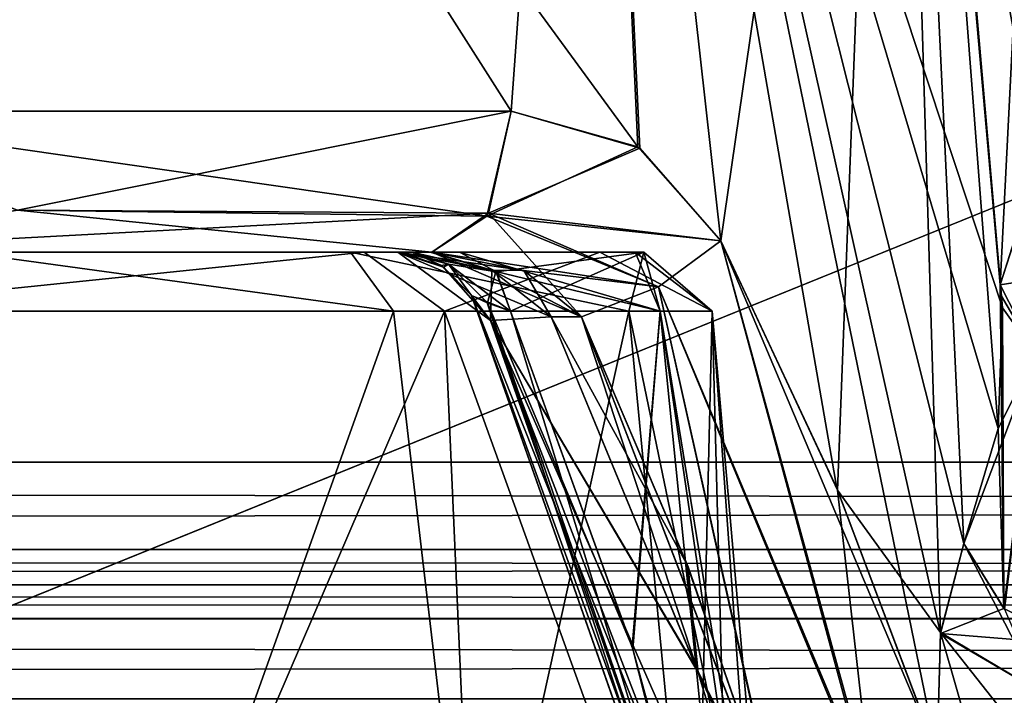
# Model space of a CAD drawing. Header units: inches. Extents: x -9.7 to 9.7, y -2.4 to 4.3.
# Tile 520 of 656: x -1.939 to -1.711, y -2.013 to -1.856. Entities that reach past the tile are written whole.
import ezdxf

# ---------------------------------------------------------------- set-up
doc = ezdxf.new("R2010")
doc.units = ezdxf.units.IN
doc.header["$LTSCALE"] = 101.851852
doc.header["$MEASUREMENT"] = 0
for name, color, linetype in [('136', 7, 'CONTINUOUS'), ('3860', 7, 'CONTINUOUS'), ('3864', 7, 'CONTINUOUS'), ('3943', 7, 'CONTINUOUS'), ('3944', 7, 'CONTINUOUS'), ('3947', 7, 'CONTINUOUS'), ('3948', 7, 'CONTINUOUS'), ('3949', 7, 'CONTINUOUS'), ('3950', 7, 'CONTINUOUS'), ('3951', 7, 'CONTINUOUS'), ('3952', 7, 'CONTINUOUS'), ('3953', 7, 'CONTINUOUS'), ('4283', 7, 'CONTINUOUS'), ('4296', 7, 'CONTINUOUS'), ('4302', 7, 'CONTINUOUS'), ('4303', 7, 'CONTINUOUS'), ('4304', 7, 'CONTINUOUS'), ('4311', 7, 'CONTINUOUS'), ('4312', 7, 'CONTINUOUS'), ('4315', 7, 'CONTINUOUS'), ('57', 7, 'CONTINUOUS'), ('5996', 7, 'CONTINUOUS'), ('5997', 7, 'CONTINUOUS'), ('6005', 7, 'CONTINUOUS'), ('6008', 7, 'CONTINUOUS'), ('6009', 7, 'CONTINUOUS'), ('6010', 7, 'CONTINUOUS'), ('6011', 7, 'CONTINUOUS'), ('6017', 7, 'CONTINUOUS'), ('6315', 7, 'CONTINUOUS'), ('6316', 7, 'CONTINUOUS'), ('6317', 7, 'CONTINUOUS'), ('6318', 7, 'CONTINUOUS'), ('6319', 7, 'CONTINUOUS'), ('6320', 7, 'CONTINUOUS'), ('6321', 7, 'CONTINUOUS'), ('6331', 7, 'CONTINUOUS'), ('6332', 7, 'CONTINUOUS'), ('67', 7, 'CONTINUOUS'), ('75', 7, 'CONTINUOUS'), ('8370', 7, 'CONTINUOUS'), ('8384', 7, 'CONTINUOUS'), ('98', 7, 'CONTINUOUS')]:
    doc.layers.add(name, color=color, linetype=linetype)

msp = doc.modelspace()

# ---------------------------------------------------------------- linework, layer by layer
at = {"layer": '136', "linetype": 'CONTINUOUS'}
for points in [[(8.075, -1.97876, -4.04218), (8.075, -1.95857, -4.05149), (-8.075, -1.97876, -4.04218), (8.075, -1.97876, -4.04218)], [(-8.075, -1.97876, -4.04218), (8.075, -1.95857, -4.05149), (-8.075, -1.95857, -4.05149), (-8.075, -1.97876, -4.04218)], [(-8.075, -1.987, -4.02153), (8.075, -1.987, -4.02153), (8.075, -1.97876, -4.04218), (-8.075, -1.987, -4.02153)], [(-8.075, -1.987, -4.02153), (8.075, -1.97876, -4.04218), (-8.075, -1.97876, -4.04218), (-8.075, -1.987, -4.02153)]]:
    msp.add_3dface(points, dxfattribs=at)
at = {"layer": '3860', "linetype": 'CONTINUOUS'}
for points in [[(-8.075, -1.95857, 4.05149), (-8.075, -1.63343, 4.06853), (8.075, -1.63343, 4.06853), (-8.075, -1.95857, 4.05149)], [(8.075, -1.95857, 4.05149), (-8.075, -1.95857, 4.05149), (8.075, -1.63343, 4.06853), (8.075, -1.95857, 4.05149)]]:
    msp.add_3dface(points, dxfattribs=at)
at = {"layer": '3864', "linetype": 'CONTINUOUS'}
for points in [[(8.075, -1.95857, -4.05149), (8.075, -1.63343, -4.06853), (-8.075, -1.63343, -4.06853), (8.075, -1.95857, -4.05149)], [(-8.075, -1.95857, -4.05149), (8.075, -1.95857, -4.05149), (-8.075, -1.63343, -4.06853), (-8.075, -1.95857, -4.05149)]]:
    msp.add_3dface(points, dxfattribs=at)
at = {"layer": '3943', "linetype": 'CONTINUOUS'}
for points in [[(-1.84073, -1.92369, -4.19851), (-1.99183, -1.92369, -4.13095), (-1.85929, -1.91, -4.20127), (-1.84073, -1.92369, -4.19851)], [(-1.85929, -1.91, -4.20127), (-1.99183, -1.92369, -4.13095), (-1.94714, -1.91, -4.15264), (-1.85929, -1.91, -4.20127)], [(-1.80474, -1.91, -4.28557), (-1.84073, -1.92369, -4.19851), (-1.85929, -1.91, -4.20127), (-1.80474, -1.91, -4.28557)], [(-1.7788, -1.92369, -4.352), (-1.84073, -1.92369, -4.19851), (-1.80474, -1.91, -4.28557), (-1.7788, -1.92369, -4.352)], [(-1.82881, -1.91445, -4.48522), (-1.79078, -1.92369, -4.42381), (-1.83722, -1.91, -4.47867), (-1.82881, -1.91445, -4.48522)], [(-1.83722, -1.91, -4.47867), (-1.79078, -1.92369, -4.42381), (-1.79661, -1.91, -4.38594), (-1.83722, -1.91, -4.47867)], [(-1.79661, -1.91, -4.38594), (-1.7788, -1.92369, -4.352), (-1.80474, -1.91, -4.28557), (-1.79661, -1.91, -4.38594)], [(-1.79078, -1.92369, -4.42381), (-1.7788, -1.92369, -4.352), (-1.79661, -1.91, -4.38594), (-1.79078, -1.92369, -4.42381)], [(-1.82543, -1.92369, -4.48784), (-1.79078, -1.92369, -4.42381), (-1.82881, -1.91445, -4.48522), (-1.82543, -1.92369, -4.48784)]]:
    msp.add_3dface(points, dxfattribs=at)
at = {"layer": '3944', "linetype": 'CONTINUOUS'}
for points in [[(-2, -2.08461, -4.11672), (-1.99183, -1.92369, -4.13095), (-1.90996, -2.08461, -4.13463), (-2, -2.08461, -4.11672)], [(-1.99183, -1.92369, -4.13095), (-1.84073, -1.92369, -4.19851), (-1.90996, -2.08461, -4.13463), (-1.99183, -1.92369, -4.13095)], [(-1.90996, -2.08461, -4.13463), (-1.84073, -1.92369, -4.19851), (-1.83363, -2.08461, -4.18563), (-1.90996, -2.08461, -4.13463)], [(-1.84073, -1.92369, -4.19851), (-1.7788, -1.92369, -4.352), (-1.78263, -2.08461, -4.26196), (-1.84073, -1.92369, -4.19851)], [(-1.83363, -2.08461, -4.18563), (-1.84073, -1.92369, -4.19851), (-1.78263, -2.08461, -4.26196), (-1.83363, -2.08461, -4.18563)], [(-1.79078, -1.92369, -4.42381), (-1.82543, -1.92369, -4.48784), (-1.79727, -2.0013, -4.4563), (-1.79078, -1.92369, -4.42381)], [(-1.77456, -2.08461, -4.41931), (-1.79078, -1.92369, -4.42381), (-1.79727, -2.0013, -4.4563), (-1.77456, -2.08461, -4.41931)], [(-1.7788, -1.92369, -4.352), (-1.79078, -1.92369, -4.42381), (-1.76472, -2.08461, -4.352), (-1.7788, -1.92369, -4.352)], [(-1.76472, -2.08461, -4.352), (-1.79078, -1.92369, -4.42381), (-1.76719, -2.08461, -4.38601), (-1.76472, -2.08461, -4.352)], [(-1.76719, -2.08461, -4.38601), (-1.79078, -1.92369, -4.42381), (-1.77456, -2.08461, -4.41931), (-1.76719, -2.08461, -4.38601)], [(-1.78263, -2.08461, -4.26196), (-1.7788, -1.92369, -4.352), (-1.76472, -2.08461, -4.352), (-1.78263, -2.08461, -4.26196)]]:
    msp.add_3dface(points, dxfattribs=at)
at = {"layer": '3947', "linetype": 'CONTINUOUS'}
for points in [[(-1.77132, -2.09388, -4.43851), (-1.77488, -2.08975, -4.42895), (-1.83444, -1.92, -4.50418), (-1.77132, -2.09388, -4.43851)], [(-1.77132, -2.09388, -4.43851), (-1.83444, -1.92, -4.50418), (-1.83003, -1.92578, -4.52211), (-1.77132, -2.09388, -4.43851)], [(-1.83444, -1.92, -4.50418), (-1.77488, -2.08975, -4.42895), (-1.83078, -1.92175, -4.49579), (-1.83444, -1.92, -4.50418)], [(-1.79727, -2.0013, -4.4563), (-1.82543, -1.92369, -4.48784), (-1.83078, -1.92175, -4.49579), (-1.79727, -2.0013, -4.4563)], [(-1.77456, -2.08461, -4.41931), (-1.79727, -2.0013, -4.4563), (-1.83078, -1.92175, -4.49579), (-1.77456, -2.08461, -4.41931)], [(-1.77488, -2.08975, -4.42895), (-1.77456, -2.08461, -4.41931), (-1.83078, -1.92175, -4.49579), (-1.77488, -2.08975, -4.42895)], [(-1.81605, -1.925, -4.53546), (-1.78202, -2.00722, -4.49746), (-1.83003, -1.92578, -4.52211), (-1.81605, -1.925, -4.53546)], [(-1.75496, -2.097, -4.45221), (-1.76438, -2.0964, -4.44662), (-1.83003, -1.92578, -4.52211), (-1.75496, -2.097, -4.45221)], [(-1.78202, -2.00722, -4.49746), (-1.75496, -2.097, -4.45221), (-1.83003, -1.92578, -4.52211), (-1.78202, -2.00722, -4.49746)], [(-1.76438, -2.0964, -4.44662), (-1.77132, -2.09388, -4.43851), (-1.83003, -1.92578, -4.52211), (-1.76438, -2.0964, -4.44662)]]:
    msp.add_3dface(points, dxfattribs=at)
at = {"layer": '3948', "linetype": 'CONTINUOUS'}
for points in [[(-1.83975, -1.91275, -4.50283), (-1.82881, -1.91445, -4.48522), (-1.84815, -1.91, -4.50071), (-1.83975, -1.91275, -4.50283)], [(-1.84815, -1.91, -4.50071), (-1.82881, -1.91445, -4.48522), (-1.84403, -1.91, -4.48954), (-1.84815, -1.91, -4.50071)], [(-1.82881, -1.91445, -4.48522), (-1.83722, -1.91, -4.47867), (-1.84403, -1.91, -4.48954), (-1.82881, -1.91445, -4.48522)], [(-1.83078, -1.92175, -4.49579), (-1.82881, -1.91445, -4.48522), (-1.83975, -1.91275, -4.50283), (-1.83078, -1.92175, -4.49579)], [(-1.83444, -1.92, -4.50418), (-1.83078, -1.92175, -4.49579), (-1.83975, -1.91275, -4.50283), (-1.83444, -1.92, -4.50418)], [(-1.82543, -1.92369, -4.48784), (-1.82881, -1.91445, -4.48522), (-1.83078, -1.92175, -4.49579), (-1.82543, -1.92369, -4.48784)]]:
    msp.add_3dface(points, dxfattribs=at)
at = {"layer": '3949', "linetype": 'CONTINUOUS'}
for points in [[(-1.84143, -1.9131, -4.52632), (-1.84815, -1.91, -4.50071), (-1.85152, -1.91, -4.55), (-1.84143, -1.9131, -4.52632)], [(-1.85152, -1.91, -4.55), (-1.84815, -1.91, -4.50071), (-1.85052, -1.91, -4.52355), (-1.85152, -1.91, -4.55)], [(-1.83975, -1.91275, -4.50283), (-1.84815, -1.91, -4.50071), (-1.84143, -1.9131, -4.52632), (-1.83975, -1.91275, -4.50283)], [(-1.83444, -1.92, -4.50418), (-1.83975, -1.91275, -4.50283), (-1.84143, -1.9131, -4.52632), (-1.83444, -1.92, -4.50418)]]:
    msp.add_3dface(points, dxfattribs=at)
at = {"layer": '3950', "linetype": 'CONTINUOUS'}
for points in [[(-2.16278, -1.91, -4.47867), (-1.79661, -1.91, -4.38594), (-2.20539, -1.91, -4.33351), (-2.16278, -1.91, -4.47867)], [(-1.79661, -1.91, -4.38594), (-1.80474, -1.91, -4.28557), (-2.20539, -1.91, -4.33351), (-1.79661, -1.91, -4.38594)], [(-1.80474, -1.91, -4.28557), (-1.85929, -1.91, -4.20127), (-2.20539, -1.91, -4.33351), (-1.80474, -1.91, -4.28557)], [(-1.85929, -1.91, -4.20127), (-2.13754, -1.91, -4.1983), (-2.20539, -1.91, -4.33351), (-1.85929, -1.91, -4.20127)], [(-2.16278, -1.91, -4.47867), (-2.15597, -1.91, -4.48956), (-1.83722, -1.91, -4.47867), (-2.16278, -1.91, -4.47867)], [(-2.16278, -1.91, -4.47867), (-1.83722, -1.91, -4.47867), (-1.79661, -1.91, -4.38594), (-2.16278, -1.91, -4.47867)], [(-1.84365, -1.91, -4.55292), (-1.85152, -1.91, -4.55), (-2.15633, -1.91, -4.55292), (-1.84365, -1.91, -4.55292)], [(-2.15633, -1.91, -4.55292), (-1.85152, -1.91, -4.55), (-2.14848, -1.91, -4.55001), (-2.15633, -1.91, -4.55292)], [(-2.00003, -1.91, -4.60659), (-1.84365, -1.91, -4.55292), (-2.15633, -1.91, -4.55292), (-2.00003, -1.91, -4.60659)], [(-2.15597, -1.91, -4.48956), (-2.15185, -1.91, -4.50071), (-1.84403, -1.91, -4.48954), (-2.15597, -1.91, -4.48956)], [(-1.83722, -1.91, -4.47867), (-2.15597, -1.91, -4.48956), (-1.84403, -1.91, -4.48954), (-1.83722, -1.91, -4.47867)], [(-2.15185, -1.91, -4.50071), (-1.84815, -1.91, -4.50071), (-1.84403, -1.91, -4.48954), (-2.15185, -1.91, -4.50071)], [(-1.84815, -1.91, -4.50071), (-2.15185, -1.91, -4.50071), (-2.14948, -1.91, -4.52381), (-1.84815, -1.91, -4.50071)], [(-1.85052, -1.91, -4.52355), (-1.84815, -1.91, -4.50071), (-2.14948, -1.91, -4.52381), (-1.85052, -1.91, -4.52355)], [(-1.85152, -1.91, -4.55), (-1.85052, -1.91, -4.52355), (-2.14948, -1.91, -4.52381), (-1.85152, -1.91, -4.55)], [(-2.14848, -1.91, -4.55001), (-1.85152, -1.91, -4.55), (-2.14948, -1.91, -4.52381), (-2.14848, -1.91, -4.55001)], [(-1.85929, -1.91, -4.20127), (-1.94714, -1.91, -4.15264), (-2.13754, -1.91, -4.1983), (-1.85929, -1.91, -4.20127)]]:
    msp.add_3dface(points, dxfattribs=at)
at = {"layer": '3951', "linetype": 'CONTINUOUS'}
for points in [[(-1.85152, -1.91, -4.55), (-1.84365, -1.91, -4.55292), (-1.82237, -1.91422, -4.54446), (-1.85152, -1.91, -4.55)], [(-1.82972, -1.91419, -4.54178), (-1.85152, -1.91, -4.55), (-1.82237, -1.91422, -4.54446), (-1.82972, -1.91419, -4.54178)], [(-1.81605, -1.925, -4.53546), (-1.82972, -1.91419, -4.54178), (-1.80902, -1.925, -4.53807), (-1.81605, -1.925, -4.53546)], [(-1.80902, -1.925, -4.53807), (-1.82972, -1.91419, -4.54178), (-1.82237, -1.91422, -4.54446), (-1.80902, -1.925, -4.53807)]]:
    msp.add_3dface(points, dxfattribs=at)
at = {"layer": '3952', "linetype": 'CONTINUOUS'}
for points in [[(-1.83003, -1.92578, -4.52211), (-1.84143, -1.9131, -4.52632), (-1.85152, -1.91, -4.55), (-1.83003, -1.92578, -4.52211)], [(-1.83003, -1.92578, -4.52211), (-1.85152, -1.91, -4.55), (-1.82972, -1.91419, -4.54178), (-1.83003, -1.92578, -4.52211)], [(-1.83003, -1.92578, -4.52211), (-1.83444, -1.92, -4.50418), (-1.84143, -1.9131, -4.52632), (-1.83003, -1.92578, -4.52211)], [(-1.81605, -1.925, -4.53546), (-1.83003, -1.92578, -4.52211), (-1.82972, -1.91419, -4.54178), (-1.81605, -1.925, -4.53546)]]:
    msp.add_3dface(points, dxfattribs=at)
at = {"layer": '3953', "linetype": 'CONTINUOUS'}
for points in [[(-1.78202, -2.00722, -4.49746), (-1.81605, -1.925, -4.53546), (-1.78461, -1.98215, -4.51194), (-1.78202, -2.00722, -4.49746)], [(-1.81605, -1.925, -4.53546), (-1.80902, -1.925, -4.53807), (-1.78461, -1.98215, -4.51194), (-1.81605, -1.925, -4.53546)], [(-1.76318, -2.04367, -4.482), (-1.78202, -2.00722, -4.49746), (-1.78461, -1.98215, -4.51194), (-1.76318, -2.04367, -4.482)], [(-1.75496, -2.097, -4.45221), (-1.78202, -2.00722, -4.49746), (-1.75208, -2.07205, -4.46865), (-1.75496, -2.097, -4.45221)], [(-1.75208, -2.07205, -4.46865), (-1.78202, -2.00722, -4.49746), (-1.76318, -2.04367, -4.482), (-1.75208, -2.07205, -4.46865)]]:
    msp.add_3dface(points, dxfattribs=at)
at = {"layer": '4283', "linetype": 'CONTINUOUS'}
for points in [[(-1.71213, -1.91757, -4.34366), (-1.72478, -1.77507, -4.33903), (-1.69768, -1.63195, -4.22232), (-1.71213, -1.91757, -4.34366)], [(-1.71213, -1.91757, -4.34366), (-1.69768, -1.63195, -4.22232), (-1.70333, -1.88993, -4.28076), (-1.71213, -1.91757, -4.34366)]]:
    msp.add_3dface(points, dxfattribs=at)
at = {"layer": '4296', "linetype": 'CONTINUOUS'}
for points in [[(-2.00003, -1.87739, -4.63647), (-1.98132, -1.63239, -4.61437), (-1.8253, -1.87739, -4.57651), (-2.00003, -1.87739, -4.63647)], [(-1.98132, -1.63239, -4.61437), (-1.80751, -1.63239, -4.53127), (-1.8253, -1.87739, -4.57651), (-1.98132, -1.63239, -4.61437)], [(-1.8253, -1.87739, -4.57651), (-1.80751, -1.63239, -4.53127), (-1.79547, -1.88593, -4.5508), (-1.8253, -1.87739, -4.57651)], [(-1.80751, -1.63239, -4.53127), (-1.73696, -1.63239, -4.352), (-1.77674, -1.90739, -4.5325), (-1.80751, -1.63239, -4.53127)], [(-1.79547, -1.88593, -4.5508), (-1.80751, -1.63239, -4.53127), (-1.77674, -1.90739, -4.5325), (-1.79547, -1.88593, -4.5508)], [(-1.77674, -1.90739, -4.5325), (-1.73696, -1.63239, -4.352), (-1.74976, -1.96505, -4.50276), (-1.77674, -1.90739, -4.5325)], [(-1.74976, -1.96505, -4.50276), (-1.73696, -1.63239, -4.352), (-1.72592, -1.99799, -4.46117), (-1.74976, -1.96505, -4.50276)], [(-1.72478, -1.77507, -4.33903), (-1.71213, -1.91757, -4.34366), (-1.73711, -1.63239, -4.34319), (-1.72478, -1.77507, -4.33903)], [(-1.73711, -1.63239, -4.34319), (-1.71213, -1.91757, -4.34366), (-1.71181, -1.92022, -4.34783), (-1.73711, -1.63239, -4.34319)], [(-1.73696, -1.63239, -4.352), (-1.73711, -1.63239, -4.34319), (-1.71155, -1.92287, -4.352), (-1.73696, -1.63239, -4.352)], [(-1.71155, -1.92287, -4.352), (-1.73711, -1.63239, -4.34319), (-1.71181, -1.92022, -4.34783), (-1.71155, -1.92287, -4.352)], [(-1.72592, -1.99799, -4.46117), (-1.73696, -1.63239, -4.352), (-1.7205, -1.97737, -4.44065), (-1.72592, -1.99799, -4.46117)], [(-1.7205, -1.97737, -4.44065), (-1.73696, -1.63239, -4.352), (-1.71257, -1.95083, -4.39682), (-1.7205, -1.97737, -4.44065)], [(-1.71257, -1.95083, -4.39682), (-1.73696, -1.63239, -4.352), (-1.71155, -1.92287, -4.352), (-1.71257, -1.95083, -4.39682)], [(-1.7267, -2.02619, -4.46952), (-1.74976, -1.96505, -4.50276), (-1.72592, -1.99799, -4.46117), (-1.7267, -2.02619, -4.46952)]]:
    msp.add_3dface(points, dxfattribs=at)
at = {"layer": '4302', "linetype": 'CONTINUOUS'}
for points in [[(-2.00003, -1.87739, -4.63647), (-1.8253, -1.87739, -4.57651), (-1.9395, -1.90027, -4.62201), (-2.00003, -1.87739, -4.63647)], [(-1.9395, -1.90027, -4.62201), (-1.8253, -1.87739, -4.57651), (-1.8305, -1.901, -4.56983), (-1.9395, -1.90027, -4.62201)], [(-2.00003, -1.91, -4.60659), (-1.9395, -1.90027, -4.62201), (-1.8305, -1.901, -4.56983), (-2.00003, -1.91, -4.60659)], [(-1.84365, -1.91, -4.55292), (-2.00003, -1.91, -4.60659), (-1.8305, -1.901, -4.56983), (-1.84365, -1.91, -4.55292)]]:
    msp.add_3dface(points, dxfattribs=at)
at = {"layer": '4303', "linetype": 'CONTINUOUS'}
for points in [[(-1.8253, -1.87739, -4.57651), (-1.79547, -1.88593, -4.5508), (-1.8305, -1.901, -4.56983), (-1.8253, -1.87739, -4.57651)], [(-1.79547, -1.88593, -4.5508), (-1.77674, -1.90739, -4.5325), (-1.8305, -1.901, -4.56983), (-1.79547, -1.88593, -4.5508)], [(-1.80902, -1.925, -4.53807), (-1.84365, -1.91, -4.55292), (-1.8305, -1.901, -4.56983), (-1.80902, -1.925, -4.53807)], [(-1.80902, -1.925, -4.53807), (-1.8305, -1.901, -4.56983), (-1.79118, -1.91803, -4.54125), (-1.80902, -1.925, -4.53807)], [(-1.8305, -1.901, -4.56983), (-1.77674, -1.90739, -4.5325), (-1.79118, -1.91803, -4.54125), (-1.8305, -1.901, -4.56983)], [(-1.84365, -1.91, -4.55292), (-1.80902, -1.925, -4.53807), (-1.82237, -1.91422, -4.54446), (-1.84365, -1.91, -4.55292)]]:
    msp.add_3dface(points, dxfattribs=at)
at = {"layer": '4304', "linetype": 'CONTINUOUS'}
for points in [[(-1.79118, -1.91803, -4.54125), (-1.77674, -1.90739, -4.5325), (-1.74158, -2.03748, -4.48342), (-1.79118, -1.91803, -4.54125)], [(-1.77674, -1.90739, -4.5325), (-1.74976, -1.96505, -4.50276), (-1.74158, -2.03748, -4.48342), (-1.77674, -1.90739, -4.5325)], [(-1.76318, -2.04367, -4.482), (-1.80902, -1.925, -4.53807), (-1.79118, -1.91803, -4.54125), (-1.76318, -2.04367, -4.482)], [(-1.76318, -2.04367, -4.482), (-1.79118, -1.91803, -4.54125), (-1.74158, -2.03748, -4.48342), (-1.76318, -2.04367, -4.482)], [(-1.80902, -1.925, -4.53807), (-1.76318, -2.04367, -4.482), (-1.78461, -1.98215, -4.51194), (-1.80902, -1.925, -4.53807)], [(-1.74976, -1.96505, -4.50276), (-1.7267, -2.02619, -4.46952), (-1.74158, -2.03748, -4.48342), (-1.74976, -1.96505, -4.50276)]]:
    msp.add_3dface(points, dxfattribs=at)
at = {"layer": '4311', "linetype": 'CONTINUOUS'}
msp.add_3dface([(-1.71213, -1.91757, -4.34366), (-1.70333, -1.88993, -4.28076), (-1.70393, -1.93363, -4.33375), (-1.71213, -1.91757, -4.34366)], dxfattribs=at)
at = {"layer": '4312', "linetype": 'CONTINUOUS'}
for points in [[(-1.71181, -1.92022, -4.34783), (-1.71213, -1.91757, -4.34366), (-1.70393, -1.93363, -4.33375), (-1.71181, -1.92022, -4.34783)], [(-1.71155, -1.92287, -4.352), (-1.71181, -1.92022, -4.34783), (-1.70393, -1.93363, -4.33375), (-1.71155, -1.92287, -4.352)], [(-1.71257, -1.95083, -4.39682), (-1.71155, -1.92287, -4.352), (-1.70393, -1.93363, -4.33375), (-1.71257, -1.95083, -4.39682)], [(-1.7205, -1.97737, -4.44065), (-1.71257, -1.95083, -4.39682), (-1.70393, -1.93363, -4.33375), (-1.7205, -1.97737, -4.44065)], [(-1.7205, -1.97737, -4.44065), (-1.70393, -1.93363, -4.33375), (-1.71109, -1.99259, -4.43492), (-1.7205, -1.97737, -4.44065)]]:
    msp.add_3dface(points, dxfattribs=at)
at = {"layer": '4315', "linetype": 'CONTINUOUS'}
for points in [[(-1.72592, -1.99799, -4.46117), (-1.7205, -1.97737, -4.44065), (-1.70289, -2.01174, -4.44754), (-1.72592, -1.99799, -4.46117)], [(-1.7205, -1.97737, -4.44065), (-1.71109, -1.99259, -4.43492), (-1.70289, -2.01174, -4.44754), (-1.7205, -1.97737, -4.44065)], [(-1.7267, -2.02619, -4.46952), (-1.72592, -1.99799, -4.46117), (-1.71788, -2.02596, -4.45794), (-1.7267, -2.02619, -4.46952)], [(-1.72592, -1.99799, -4.46117), (-1.70446, -2.02515, -4.45184), (-1.71788, -2.02596, -4.45794), (-1.72592, -1.99799, -4.46117)], [(-1.70446, -2.02515, -4.45184), (-1.72592, -1.99799, -4.46117), (-1.70289, -2.01174, -4.44754), (-1.70446, -2.02515, -4.45184)]]:
    msp.add_3dface(points, dxfattribs=at)
at = {"layer": '57', "linetype": 'CONTINUOUS'}
for points in [[(-7.49488, -1.987, -3.79134), (-7.49489, -1.99447, -3.77352), (7.49488, -1.987, -3.79134), (-7.49488, -1.987, -3.79134)], [(7.49488, -1.987, -3.79134), (-7.49489, -1.99447, -3.77352), (7.49489, -1.99512, -3.7729), (7.49488, -1.987, -3.79134)], [(-7.49489, -1.99447, -3.77352), (-7.49489, -2.01331, -3.76638), (7.49489, -1.99512, -3.7729), (-7.49489, -1.99447, -3.77352)], [(-7.49489, -2.01331, -3.76638), (7.49489, -2.01331, -3.76638), (7.49489, -1.99512, -3.7729), (-7.49489, -2.01331, -3.76638)]]:
    msp.add_3dface(points, dxfattribs=at)
at = {"layer": '5996', "linetype": 'CONTINUOUS'}
for points in [[(-1.69758, -1.63195, 4.22221), (-1.73755, -1.63239, 4.33439), (-1.70321, -1.88978, 4.28043), (-1.69758, -1.63195, 4.22221)], [(-1.73755, -1.63239, 4.33439), (-1.72478, -1.77507, 4.33903), (-1.70321, -1.88978, 4.28043), (-1.73755, -1.63239, 4.33439)], [(-1.71213, -1.91757, 4.34366), (-1.70321, -1.88978, 4.28043), (-1.72478, -1.77507, 4.33903), (-1.71213, -1.91757, 4.34366)]]:
    msp.add_3dface(points, dxfattribs=at)
at = {"layer": '5997', "linetype": 'CONTINUOUS'}
for points in [[(-1.70321, -1.88978, 4.28043), (-1.71213, -1.91757, 4.34366), (-1.67791, -1.91214, 4.27614), (-1.70321, -1.88978, 4.28043)], [(-1.71213, -1.91757, 4.34366), (-1.70393, -1.93363, 4.33375), (-1.67791, -1.91214, 4.27614), (-1.71213, -1.91757, 4.34366)]]:
    msp.add_3dface(points, dxfattribs=at)
at = {"layer": '6005', "linetype": 'CONTINUOUS'}
for points in [[(-1.81605, -1.925, 4.53546), (-1.78217, -2.0068, 4.49766), (-1.80902, -1.925, 4.53807), (-1.81605, -1.925, 4.53546)], [(-1.80902, -1.925, 4.53807), (-1.78217, -2.0068, 4.49766), (-1.78434, -1.98282, 4.51162), (-1.80902, -1.925, 4.53807)], [(-1.78217, -2.0068, 4.49766), (-1.76273, -2.04501, 4.48135), (-1.78434, -1.98282, 4.51162), (-1.78217, -2.0068, 4.49766)], [(-1.75496, -2.097, 4.45221), (-1.76273, -2.04501, 4.48135), (-1.78217, -2.0068, 4.49766), (-1.75496, -2.097, 4.45221)]]:
    msp.add_3dface(points, dxfattribs=at)
at = {"layer": '6008', "linetype": 'CONTINUOUS'}
for points in [[(-1.77487, -2.08976, 4.42898), (-1.77132, -2.09388, 4.43851), (-1.83444, -1.92, 4.50418), (-1.77487, -2.08976, 4.42898)], [(-1.83082, -1.92173, 4.49586), (-1.77487, -2.08976, 4.42898), (-1.83444, -1.92, 4.50418), (-1.83082, -1.92173, 4.49586)], [(-1.77132, -2.09388, 4.43851), (-1.76435, -2.09641, 4.44664), (-1.83444, -1.92, 4.50418), (-1.77132, -2.09388, 4.43851)], [(-1.83444, -1.92, 4.50418), (-1.76435, -2.09641, 4.44664), (-1.83004, -1.92578, 4.52209), (-1.83444, -1.92, 4.50418)], [(-1.82543, -1.92369, 4.48784), (-1.77487, -2.08976, 4.42898), (-1.83082, -1.92173, 4.49586), (-1.82543, -1.92369, 4.48784)], [(-1.78217, -2.0068, 4.49766), (-1.81605, -1.925, 4.53546), (-1.83004, -1.92578, 4.52209), (-1.78217, -2.0068, 4.49766)], [(-1.77487, -2.08976, 4.42898), (-1.82543, -1.92369, 4.48784), (-1.79709, -2.00186, 4.45606), (-1.77487, -2.08976, 4.42898)], [(-1.75496, -2.097, 4.45221), (-1.78217, -2.0068, 4.49766), (-1.83004, -1.92578, 4.52209), (-1.75496, -2.097, 4.45221)], [(-1.76435, -2.09641, 4.44664), (-1.75496, -2.097, 4.45221), (-1.83004, -1.92578, 4.52209), (-1.76435, -2.09641, 4.44664)], [(-1.77456, -2.08461, 4.41931), (-1.77487, -2.08976, 4.42898), (-1.79709, -2.00186, 4.45606), (-1.77456, -2.08461, 4.41931)]]:
    msp.add_3dface(points, dxfattribs=at)
at = {"layer": '6009', "linetype": 'CONTINUOUS'}
for points in [[(-1.84403, -1.91, 4.48956), (-1.82871, -1.91457, 4.48529), (-1.84815, -1.91, 4.50071), (-1.84403, -1.91, 4.48956)], [(-1.84815, -1.91, 4.50071), (-1.82871, -1.91457, 4.48529), (-1.83975, -1.91275, 4.50283), (-1.84815, -1.91, 4.50071)], [(-1.83722, -1.91, 4.47867), (-1.82871, -1.91457, 4.48529), (-1.84403, -1.91, 4.48956), (-1.83722, -1.91, 4.47867)], [(-1.82543, -1.92369, 4.48784), (-1.83444, -1.92, 4.50418), (-1.83975, -1.91275, 4.50283), (-1.82543, -1.92369, 4.48784)], [(-1.82871, -1.91457, 4.48529), (-1.82543, -1.92369, 4.48784), (-1.83975, -1.91275, 4.50283), (-1.82871, -1.91457, 4.48529)], [(-1.82543, -1.92369, 4.48784), (-1.83082, -1.92173, 4.49586), (-1.83444, -1.92, 4.50418), (-1.82543, -1.92369, 4.48784)]]:
    msp.add_3dface(points, dxfattribs=at)
at = {"layer": '6010', "linetype": 'CONTINUOUS'}
for points in [[(-2.00817, -1.92369, 4.13095), (-1.85249, -1.92369, 4.18717), (-1.95218, -1.91, 4.15142), (-2.00817, -1.92369, 4.13095)], [(-1.95218, -1.91, 4.15142), (-1.85249, -1.92369, 4.18717), (-1.86246, -1.91, 4.1983), (-1.95218, -1.91, 4.15142)], [(-1.85249, -1.92369, 4.18717), (-1.79806, -1.92369, 4.26172), (-1.86246, -1.91, 4.1983), (-1.85249, -1.92369, 4.18717)], [(-1.86246, -1.91, 4.1983), (-1.79806, -1.92369, 4.26172), (-1.79461, -1.91, 4.33351), (-1.86246, -1.91, 4.1983)], [(-1.82871, -1.91457, 4.48529), (-1.83722, -1.91, 4.47867), (-1.79461, -1.91, 4.33351), (-1.82871, -1.91457, 4.48529)], [(-1.82543, -1.92369, 4.48784), (-1.82871, -1.91457, 4.48529), (-1.79461, -1.91, 4.33351), (-1.82543, -1.92369, 4.48784)], [(-1.79078, -1.92369, 4.42381), (-1.82543, -1.92369, 4.48784), (-1.79461, -1.91, 4.33351), (-1.79078, -1.92369, 4.42381)], [(-1.79806, -1.92369, 4.26172), (-1.7788, -1.92369, 4.352), (-1.79461, -1.91, 4.33351), (-1.79806, -1.92369, 4.26172)], [(-1.7788, -1.92369, 4.352), (-1.79078, -1.92369, 4.42381), (-1.79461, -1.91, 4.33351), (-1.7788, -1.92369, 4.352)]]:
    msp.add_3dface(points, dxfattribs=at)
at = {"layer": '6011', "linetype": 'CONTINUOUS'}
for points in [[(-1.85249, -1.92369, 4.18717), (-2.00817, -1.92369, 4.13095), (-1.90996, -2.08461, 4.13463), (-1.85249, -1.92369, 4.18717)], [(-1.90996, -2.08461, 4.13463), (-2.00817, -1.92369, 4.13095), (-2, -2.08461, 4.11672), (-1.90996, -2.08461, 4.13463)], [(-1.83363, -2.08461, 4.18563), (-1.85249, -1.92369, 4.18717), (-1.90996, -2.08461, 4.13463), (-1.83363, -2.08461, 4.18563)], [(-1.79806, -1.92369, 4.26172), (-1.85249, -1.92369, 4.18717), (-1.83363, -2.08461, 4.18563), (-1.79806, -1.92369, 4.26172)], [(-1.78263, -2.08461, 4.26196), (-1.79806, -1.92369, 4.26172), (-1.83363, -2.08461, 4.18563), (-1.78263, -2.08461, 4.26196)], [(-1.79709, -2.00186, 4.45606), (-1.82543, -1.92369, 4.48784), (-1.79078, -1.92369, 4.42381), (-1.79709, -2.00186, 4.45606)], [(-1.7788, -1.92369, 4.352), (-1.79806, -1.92369, 4.26172), (-1.76472, -2.08461, 4.352), (-1.7788, -1.92369, 4.352)], [(-1.76472, -2.08461, 4.352), (-1.79806, -1.92369, 4.26172), (-1.78263, -2.08461, 4.26196), (-1.76472, -2.08461, 4.352)], [(-1.77456, -2.08461, 4.41931), (-1.79709, -2.00186, 4.45606), (-1.79078, -1.92369, 4.42381), (-1.77456, -2.08461, 4.41931)], [(-1.77456, -2.08461, 4.41931), (-1.79078, -1.92369, 4.42381), (-1.7788, -1.92369, 4.352), (-1.77456, -2.08461, 4.41931)], [(-1.77456, -2.08461, 4.41931), (-1.7788, -1.92369, 4.352), (-1.76719, -2.08461, 4.38601), (-1.77456, -2.08461, 4.41931)], [(-1.76719, -2.08461, 4.38601), (-1.7788, -1.92369, 4.352), (-1.76472, -2.08461, 4.352), (-1.76719, -2.08461, 4.38601)]]:
    msp.add_3dface(points, dxfattribs=at)
at = {"layer": '6017', "linetype": 'CONTINUOUS'}
for points in [[(-1.83722, -1.91, 4.47867), (-2.16278, -1.91, 4.47867), (-2.20339, -1.91, 4.38594), (-1.83722, -1.91, 4.47867)], [(-1.83722, -1.91, 4.47867), (-2.20339, -1.91, 4.38594), (-1.79461, -1.91, 4.33351), (-1.83722, -1.91, 4.47867)], [(-2.20339, -1.91, 4.38594), (-2.19526, -1.91, 4.28557), (-1.79461, -1.91, 4.33351), (-2.20339, -1.91, 4.38594)], [(-2.19526, -1.91, 4.28557), (-2.14071, -1.91, 4.20127), (-1.79461, -1.91, 4.33351), (-2.19526, -1.91, 4.28557)], [(-1.83722, -1.91, 4.47867), (-1.84403, -1.91, 4.48956), (-2.16278, -1.91, 4.47867), (-1.83722, -1.91, 4.47867)], [(-2.16278, -1.91, 4.47867), (-1.84403, -1.91, 4.48956), (-2.15597, -1.91, 4.48954), (-2.16278, -1.91, 4.47867)], [(-2.15635, -1.91, 4.55292), (-2.14848, -1.91, 4.55), (-1.84367, -1.91, 4.55292), (-2.15635, -1.91, 4.55292)], [(-1.99997, -1.91, 4.60659), (-2.15635, -1.91, 4.55292), (-1.84367, -1.91, 4.55292), (-1.99997, -1.91, 4.60659)], [(-1.84403, -1.91, 4.48956), (-1.84815, -1.91, 4.50071), (-2.15597, -1.91, 4.48954), (-1.84403, -1.91, 4.48956)], [(-1.84815, -1.91, 4.50071), (-2.15185, -1.91, 4.50071), (-2.15597, -1.91, 4.48954), (-1.84815, -1.91, 4.50071)], [(-2.15185, -1.91, 4.50071), (-1.84815, -1.91, 4.50071), (-1.85052, -1.91, 4.52381), (-2.15185, -1.91, 4.50071)], [(-2.14948, -1.91, 4.52355), (-2.15185, -1.91, 4.50071), (-1.85052, -1.91, 4.52381), (-2.14948, -1.91, 4.52355)], [(-2.14848, -1.91, 4.55), (-2.14948, -1.91, 4.52355), (-1.85052, -1.91, 4.52381), (-2.14848, -1.91, 4.55)], [(-1.84367, -1.91, 4.55292), (-2.14848, -1.91, 4.55), (-1.85152, -1.91, 4.55001), (-1.84367, -1.91, 4.55292)], [(-1.85152, -1.91, 4.55001), (-2.14848, -1.91, 4.55), (-1.85052, -1.91, 4.52381), (-1.85152, -1.91, 4.55001)], [(-2.14071, -1.91, 4.20127), (-2.05286, -1.91, 4.15264), (-1.86246, -1.91, 4.1983), (-2.14071, -1.91, 4.20127)], [(-2.14071, -1.91, 4.20127), (-1.86246, -1.91, 4.1983), (-1.79461, -1.91, 4.33351), (-2.14071, -1.91, 4.20127)], [(-2.05286, -1.91, 4.15264), (-1.95218, -1.91, 4.15142), (-1.86246, -1.91, 4.1983), (-2.05286, -1.91, 4.15264)]]:
    msp.add_3dface(points, dxfattribs=at)
at = {"layer": '6315', "linetype": 'CONTINUOUS'}
for points in [[(-1.8253, -1.87739, 4.57651), (-1.98132, -1.63239, 4.61437), (-1.99997, -1.87739, 4.63647), (-1.8253, -1.87739, 4.57651)], [(-1.80751, -1.63239, 4.53127), (-1.98132, -1.63239, 4.61437), (-1.79593, -1.88562, 4.55123), (-1.80751, -1.63239, 4.53127)], [(-1.79593, -1.88562, 4.55123), (-1.98132, -1.63239, 4.61437), (-1.8253, -1.87739, 4.57651), (-1.79593, -1.88562, 4.55123)], [(-1.73696, -1.63239, 4.352), (-1.80751, -1.63239, 4.53127), (-1.71155, -1.92287, 4.352), (-1.73696, -1.63239, 4.352)], [(-1.72671, -2.02604, 4.46951), (-1.80751, -1.63239, 4.53127), (-1.74994, -1.96462, 4.50299), (-1.72671, -2.02604, 4.46951)], [(-1.80751, -1.63239, 4.53127), (-1.72671, -2.02604, 4.46951), (-1.72595, -1.99823, 4.46131), (-1.80751, -1.63239, 4.53127)], [(-1.74994, -1.96462, 4.50299), (-1.80751, -1.63239, 4.53127), (-1.77674, -1.90739, 4.5325), (-1.74994, -1.96462, 4.50299)], [(-1.77674, -1.90739, 4.5325), (-1.80751, -1.63239, 4.53127), (-1.79593, -1.88562, 4.55123), (-1.77674, -1.90739, 4.5325)], [(-1.71155, -1.92287, 4.352), (-1.80751, -1.63239, 4.53127), (-1.71257, -1.95083, 4.39682), (-1.71155, -1.92287, 4.352)], [(-1.71257, -1.95083, 4.39682), (-1.80751, -1.63239, 4.53127), (-1.7205, -1.97737, 4.44065), (-1.71257, -1.95083, 4.39682)], [(-1.7205, -1.97737, 4.44065), (-1.80751, -1.63239, 4.53127), (-1.72595, -1.99823, 4.46131), (-1.7205, -1.97737, 4.44065)], [(-1.73711, -1.63239, 4.34319), (-1.73696, -1.63239, 4.352), (-1.71213, -1.91757, 4.34366), (-1.73711, -1.63239, 4.34319)], [(-1.73711, -1.63239, 4.34319), (-1.71213, -1.91757, 4.34366), (-1.72478, -1.77507, 4.33903), (-1.73711, -1.63239, 4.34319)], [(-1.71213, -1.91757, 4.34366), (-1.73696, -1.63239, 4.352), (-1.71181, -1.92022, 4.34783), (-1.71213, -1.91757, 4.34366)], [(-1.71181, -1.92022, 4.34783), (-1.73696, -1.63239, 4.352), (-1.71155, -1.92287, 4.352), (-1.71181, -1.92022, 4.34783)]]:
    msp.add_3dface(points, dxfattribs=at)
at = {"layer": '6316', "linetype": 'CONTINUOUS'}
for points in [[(-1.74104, -2.03755, 4.48313), (-1.77674, -1.90739, 4.5325), (-1.79118, -1.91803, 4.54125), (-1.74104, -2.03755, 4.48313)], [(-1.74104, -2.03755, 4.48313), (-1.72671, -2.02604, 4.46951), (-1.77674, -1.90739, 4.5325), (-1.74104, -2.03755, 4.48313)], [(-1.72671, -2.02604, 4.46951), (-1.74994, -1.96462, 4.50299), (-1.77674, -1.90739, 4.5325), (-1.72671, -2.02604, 4.46951)], [(-1.80902, -1.925, 4.53807), (-1.76273, -2.04501, 4.48135), (-1.79118, -1.91803, 4.54125), (-1.80902, -1.925, 4.53807)], [(-1.76273, -2.04501, 4.48135), (-1.74104, -2.03755, 4.48313), (-1.79118, -1.91803, 4.54125), (-1.76273, -2.04501, 4.48135)], [(-1.76273, -2.04501, 4.48135), (-1.80902, -1.925, 4.53807), (-1.78434, -1.98282, 4.51162), (-1.76273, -2.04501, 4.48135)]]:
    msp.add_3dface(points, dxfattribs=at)
at = {"layer": '6317', "linetype": 'CONTINUOUS'}
for points in [[(-1.79593, -1.88562, 4.55123), (-1.8253, -1.87739, 4.57651), (-1.83091, -1.90166, 4.5693), (-1.79593, -1.88562, 4.55123)], [(-1.77674, -1.90739, 4.5325), (-1.79593, -1.88562, 4.55123), (-1.83091, -1.90166, 4.5693), (-1.77674, -1.90739, 4.5325)], [(-1.84367, -1.91, 4.55292), (-1.79118, -1.91803, 4.54125), (-1.83091, -1.90166, 4.5693), (-1.84367, -1.91, 4.55292)], [(-1.79118, -1.91803, 4.54125), (-1.77674, -1.90739, 4.5325), (-1.83091, -1.90166, 4.5693), (-1.79118, -1.91803, 4.54125)], [(-1.79118, -1.91803, 4.54125), (-1.84367, -1.91, 4.55292), (-1.82237, -1.91422, 4.54446), (-1.79118, -1.91803, 4.54125)], [(-1.80902, -1.925, 4.53807), (-1.79118, -1.91803, 4.54125), (-1.82237, -1.91422, 4.54446), (-1.80902, -1.925, 4.53807)]]:
    msp.add_3dface(points, dxfattribs=at)
at = {"layer": '6318', "linetype": 'CONTINUOUS'}
for points in [[(-1.84367, -1.91, 4.55292), (-1.85152, -1.91, 4.55001), (-1.82972, -1.91419, 4.54178), (-1.84367, -1.91, 4.55292)], [(-1.82237, -1.91422, 4.54446), (-1.84367, -1.91, 4.55292), (-1.82972, -1.91419, 4.54178), (-1.82237, -1.91422, 4.54446)], [(-1.81605, -1.925, 4.53546), (-1.82237, -1.91422, 4.54446), (-1.82972, -1.91419, 4.54178), (-1.81605, -1.925, 4.53546)], [(-1.81605, -1.925, 4.53546), (-1.80902, -1.925, 4.53807), (-1.82237, -1.91422, 4.54446), (-1.81605, -1.925, 4.53546)]]:
    msp.add_3dface(points, dxfattribs=at)
at = {"layer": '6319', "linetype": 'CONTINUOUS'}
for points in [[(-1.83004, -1.92578, 4.52209), (-1.81605, -1.925, 4.53546), (-1.85152, -1.91, 4.55001), (-1.83004, -1.92578, 4.52209)], [(-1.85152, -1.91, 4.55001), (-1.81605, -1.925, 4.53546), (-1.82972, -1.91419, 4.54178), (-1.85152, -1.91, 4.55001)], [(-1.83004, -1.92578, 4.52209), (-1.85152, -1.91, 4.55001), (-1.84095, -1.91348, 4.52481), (-1.83004, -1.92578, 4.52209)], [(-1.83444, -1.92, 4.50418), (-1.83004, -1.92578, 4.52209), (-1.84095, -1.91348, 4.52481), (-1.83444, -1.92, 4.50418)]]:
    msp.add_3dface(points, dxfattribs=at)
at = {"layer": '6320', "linetype": 'CONTINUOUS'}
for points in [[(-1.85152, -1.91, 4.55001), (-1.85052, -1.91, 4.52381), (-1.84095, -1.91348, 4.52481), (-1.85152, -1.91, 4.55001)], [(-1.84815, -1.91, 4.50071), (-1.83975, -1.91275, 4.50283), (-1.85052, -1.91, 4.52381), (-1.84815, -1.91, 4.50071)], [(-1.85052, -1.91, 4.52381), (-1.83975, -1.91275, 4.50283), (-1.84095, -1.91348, 4.52481), (-1.85052, -1.91, 4.52381)], [(-1.83975, -1.91275, 4.50283), (-1.83444, -1.92, 4.50418), (-1.84095, -1.91348, 4.52481), (-1.83975, -1.91275, 4.50283)]]:
    msp.add_3dface(points, dxfattribs=at)
at = {"layer": '6321', "linetype": 'CONTINUOUS'}
for points in [[(-1.8253, -1.87739, 4.57651), (-1.99997, -1.87739, 4.63647), (-1.83091, -1.90166, 4.5693), (-1.8253, -1.87739, 4.57651)], [(-1.83091, -1.90166, 4.5693), (-1.99997, -1.87739, 4.63647), (-1.9395, -1.90027, 4.62201), (-1.83091, -1.90166, 4.5693)], [(-1.99997, -1.91, 4.60659), (-1.84367, -1.91, 4.55292), (-1.9395, -1.90027, 4.62201), (-1.99997, -1.91, 4.60659)], [(-1.84367, -1.91, 4.55292), (-1.83091, -1.90166, 4.5693), (-1.9395, -1.90027, 4.62201), (-1.84367, -1.91, 4.55292)]]:
    msp.add_3dface(points, dxfattribs=at)
at = {"layer": '6331', "linetype": 'CONTINUOUS'}
for points in [[(-1.70393, -1.93363, 4.33375), (-1.71213, -1.91757, 4.34366), (-1.71125, -1.99245, 4.43496), (-1.70393, -1.93363, 4.33375)], [(-1.71213, -1.91757, 4.34366), (-1.71181, -1.92022, 4.34783), (-1.71125, -1.99245, 4.43496), (-1.71213, -1.91757, 4.34366)], [(-1.71181, -1.92022, 4.34783), (-1.71155, -1.92287, 4.352), (-1.71125, -1.99245, 4.43496), (-1.71181, -1.92022, 4.34783)], [(-1.71155, -1.92287, 4.352), (-1.71257, -1.95083, 4.39682), (-1.71125, -1.99245, 4.43496), (-1.71155, -1.92287, 4.352)], [(-1.69462, -2.00074, 4.43491), (-1.70393, -1.93363, 4.33375), (-1.71125, -1.99245, 4.43496), (-1.69462, -2.00074, 4.43491)], [(-1.71257, -1.95083, 4.39682), (-1.7205, -1.97737, 4.44065), (-1.71125, -1.99245, 4.43496), (-1.71257, -1.95083, 4.39682)]]:
    msp.add_3dface(points, dxfattribs=at)
at = {"layer": '6332', "linetype": 'CONTINUOUS'}
for points in [[(-1.7205, -1.97737, 4.44065), (-1.72595, -1.99823, 4.46131), (-1.71125, -1.99245, 4.43496), (-1.7205, -1.97737, 4.44065)], [(-1.72595, -1.99823, 4.46131), (-1.69462, -2.00074, 4.43491), (-1.71125, -1.99245, 4.43496), (-1.72595, -1.99823, 4.46131)], [(-1.72671, -2.02604, 4.46951), (-1.70289, -2.01174, 4.44754), (-1.72595, -1.99823, 4.46131), (-1.72671, -2.02604, 4.46951)], [(-1.70289, -2.01174, 4.44754), (-1.69462, -2.00074, 4.43491), (-1.72595, -1.99823, 4.46131), (-1.70289, -2.01174, 4.44754)], [(-1.70289, -2.01174, 4.44754), (-1.72671, -2.02604, 4.46951), (-1.71787, -2.02597, 4.45794), (-1.70289, -2.01174, 4.44754)], [(-1.70446, -2.02515, 4.45184), (-1.70289, -2.01174, 4.44754), (-1.71787, -2.02597, 4.45794), (-1.70446, -2.02515, 4.45184)]]:
    msp.add_3dface(points, dxfattribs=at)
at = {"layer": '67', "linetype": 'CONTINUOUS'}
for points in [[(-7.49489, -1.99512, 3.7729), (-7.49488, -1.987, 3.79134), (7.49489, -1.99447, 3.77352), (-7.49489, -1.99512, 3.7729)], [(7.49489, -1.99447, 3.77352), (-7.49488, -1.987, 3.79134), (7.49488, -1.987, 3.79134), (7.49489, -1.99447, 3.77352)], [(7.49489, -2.01331, 3.76638), (-7.49489, -1.99512, 3.7729), (7.49489, -1.99447, 3.77352), (7.49489, -2.01331, 3.76638)], [(7.49489, -2.01331, 3.76638), (-7.49489, -2.01331, 3.76638), (-7.49489, -1.99512, 3.7729), (7.49489, -2.01331, 3.76638)]]:
    msp.add_3dface(points, dxfattribs=at)
at = {"layer": '75', "linetype": 'CONTINUOUS'}
for points in [[(-7.49488, -1.987, -3.79134), (7.49488, -1.987, -3.79134), (-8.075, -1.987, -4.02153), (-7.49488, -1.987, -3.79134)], [(-8.075, -1.987, -4.02153), (7.49488, -1.987, -3.79134), (7.98342, -1.987, -3.88255), (-8.075, -1.987, -4.02153)], [(8.075, -1.987, -4.02153), (-8.075, -1.987, -4.02153), (8.04453, -1.987, -3.97741), (8.075, -1.987, -4.02153)], [(8.04453, -1.987, -3.97741), (-8.075, -1.987, -4.02153), (7.98342, -1.987, -3.88255), (8.04453, -1.987, -3.97741)], [(-8.075, -1.987, 4.02153), (8.075, -1.987, 4.02153), (-8.04453, -1.987, 3.97741), (-8.075, -1.987, 4.02153)], [(-8.04453, -1.987, 3.97741), (8.075, -1.987, 4.02153), (-7.98342, -1.987, 3.88255), (-8.04453, -1.987, 3.97741)], [(8.075, -1.987, 4.02153), (-7.49488, -1.987, 3.79134), (-7.98342, -1.987, 3.88255), (8.075, -1.987, 4.02153)], [(7.49488, -1.987, 3.79134), (-7.49488, -1.987, 3.79134), (8.075, -1.987, 4.02153), (7.49488, -1.987, 3.79134)]]:
    msp.add_3dface(points, dxfattribs=at)
at = {"layer": '8370', "linetype": 'CONTINUOUS'}
for points in [[(-2.79289, -2.4479, 13.45667), (2.79289, -2.4479, 13.45667), (-2.79289, -0.18516, 15.71941), (-2.79289, -2.4479, 13.45667)], [(-2.79289, -0.18516, 15.71941), (2.79289, -2.4479, 13.45667), (2.79289, -0.18516, 15.71941), (-2.79289, -0.18516, 15.71941)]]:
    msp.add_3dface(points, dxfattribs=at)
at = {"layer": '8384', "linetype": 'CONTINUOUS'}
for points in [[(-2.79289, -0.07414, 15.6084), (2.79289, -0.07414, 15.6084), (-2.79289, -2.33688, 13.34565), (-2.79289, -0.07414, 15.6084)], [(-2.79289, -2.33688, 13.34565), (2.79289, -0.07414, 15.6084), (2.79289, -2.33688, 13.34565), (-2.79289, -2.33688, 13.34565)]]:
    msp.add_3dface(points, dxfattribs=at)
at = {"layer": '98', "linetype": 'CONTINUOUS'}
for points in [[(-8.075, -1.97876, 4.04218), (-8.075, -1.95857, 4.05149), (8.075, -1.97876, 4.04218), (-8.075, -1.97876, 4.04218)], [(8.075, -1.97876, 4.04218), (-8.075, -1.95857, 4.05149), (8.075, -1.95857, 4.05149), (8.075, -1.97876, 4.04218)], [(8.075, -1.987, 4.02153), (-8.075, -1.987, 4.02153), (-8.075, -1.97876, 4.04218), (8.075, -1.987, 4.02153)], [(8.075, -1.987, 4.02153), (-8.075, -1.97876, 4.04218), (8.075, -1.97876, 4.04218), (8.075, -1.987, 4.02153)]]:
    msp.add_3dface(points, dxfattribs=at)

doc.saveas('drawing.dxf')
